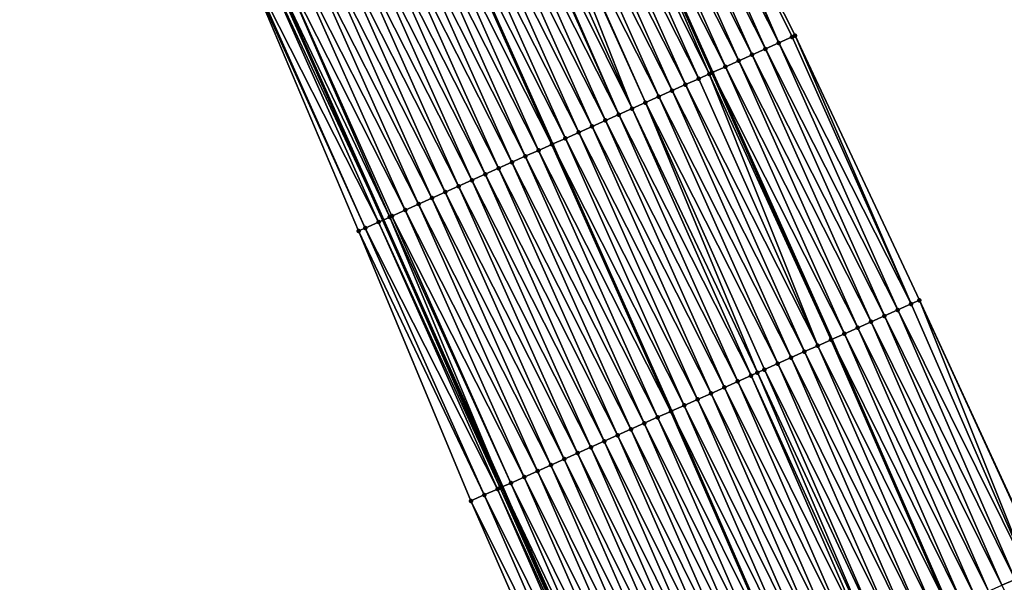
# Model space of a CAD drawing. Header units: feet. Extents: x 2017424 to 2024169, y 808042 to 818730.
# Tile 287 of 329: x 2023437 to 2023504, y 813203 to 813242. Entities that reach past the tile are written whole.
import ezdxf

# ---------------------------------------------------------------- set-up
doc = ezdxf.new("R2010")
doc.units = ezdxf.units.FT
doc.header["$MEASUREMENT"] = 0
for name, color, linetype, lineweight in [('EP_Travel Lane', 172, 'Continuous', 53), ('NB-Road Shots', 141, 'Continuous', 100), ('NB-Road X-Section', 40, 'Continuous', 13), ('STRIPING', 60, 'Continuous', 53)]:
    doc.layers.add(name, color=color, linetype=linetype, lineweight=lineweight)
doc.layers.add('I-77-MM15-17_NB-Surface-BORDER', color=7, linetype='Continuous')
doc.layers.add('I-77-MM15-17_NB-Surface-TIN', color=7, linetype='Continuous')

msp = doc.modelspace()

# ---------------------------------------------------------------- linework, layer by layer
at = {"layer": 'EP_Travel Lane'}
for points in [[(2023371.449695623, 813472.892696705, 326.5938106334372), (2023380.795184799, 813455.2186298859, 327.1322374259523), (2023390.02364402, 813437.2493236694, 327.7013616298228), (2023399.01652294, 813419.3938933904, 328.2628721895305), (2023408.070872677, 813401.3761900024, 328.8787481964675), (2023416.724848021, 813383.3546452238, 329.4557956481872), (2023425.378866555, 813365.3330105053, 330.0292703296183), (2023434.013600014, 813347.2615687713, 330.5942036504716), (2023442.604009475, 813329.208721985, 331.1415502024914), (2023451.244811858, 813311.0108459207, 331.6882756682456), (2023459.569727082, 813292.8331343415, 332.2104554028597), (2023467.895474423, 813274.6536058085, 332.6426963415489), (2023476.173951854, 813256.3434352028, 333.0959689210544), (2023484.331741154, 813238.0878300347, 333.524981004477), (2023492.490207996, 813219.8307086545, 333.8725731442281), (2023500.523173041, 813201.4333243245, 334.2589934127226), (2023508.520427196, 813183.1079765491, 334.7354333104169), (2023516.398043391, 813164.4391800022, 335.2132492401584), (2023523.936204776, 813145.9174991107, 335.5720610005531), (2023531.473768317, 813127.3972871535, 336.0061725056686), (2023538.035511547, 813111.2747198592, 336.4128975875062)], [(2023349.812466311, 813461.4026989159, 325.0343733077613), (2023359.122251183, 813443.7109964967, 325.6116527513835), (2023368.103608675, 813426.1983722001, 326.1246406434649), (2023377.053830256, 813408.3229158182, 326.7262671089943), (2023385.875022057, 813390.6683212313, 327.3341789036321), (2023394.530190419, 813372.6468372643, 327.8946966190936), (2023403.185622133, 813354.6248049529, 328.4334368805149), (2023411.782368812, 813336.6339787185, 328.9825244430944), (2023420.372991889, 813318.5806830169, 329.511720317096), (2023428.858886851, 813300.7223830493, 330.0091307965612), (2023437.182147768, 813282.5422272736, 330.4622820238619), (2023445.505345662, 813264.3622091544, 330.9222415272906), (2023453.668458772, 813246.2685382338, 331.3327702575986), (2023461.811636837, 813228.006736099, 331.7760458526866), (2023469.954345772, 813209.7444997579, 332.2092411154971), (2023477.905692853, 813191.5243459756, 332.6469170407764), (2023485.902966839, 813173.1989527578, 333.1211007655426), (2023493.506200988, 813155.1350730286, 333.5747173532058), (2023501.008854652, 813136.601273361, 334.0327772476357), (2023508.511752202, 813118.0668712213, 334.4599838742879), (2023515.046099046, 813101.9250791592, 334.8106257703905)]]:
    msp.add_polyline3d(points, dxfattribs=at)
at = {"layer": 'I-77-MM15-17_NB-Surface-BORDER', "color": 3, "linetype": 'Continuous', "lineweight": -3}
for points in [[(2023463.962987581, 813294.8482935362, 332.3778491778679), (2023473.032376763, 813277.0099985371, 332.8437455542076), (2023480.945630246, 813258.4745539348, 333.2463852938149), (2023490.011273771, 813240.6240474, 333.6876406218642), (2023498.520990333, 813222.5247784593, 334.0900944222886), (2023506.9562112, 813204.2459201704, 334.4754288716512), (2023514.983942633, 813185.9331612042, 334.9221236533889), (2023523.460843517, 813167.3049763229, 335.5078815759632)], [(2023492.846535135, 813154.8665868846, 333.5110788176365), (2023484.68134851, 813172.6629261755, 332.9996934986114), (2023475.768105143, 813190.5869769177, 332.4583110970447), (2023467.8232611, 813208.7898379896, 332.013081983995), (2023460.137021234, 813227.2565420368, 331.6211557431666), (2023452.347383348, 813245.676566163, 331.2035544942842), (2023445.196295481, 813264.2199732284, 330.8909590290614), (2023435.971374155, 813281.9846266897, 330.3250207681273)]]:
    msp.add_polyline3d(points, dxfattribs=at)
at = {"layer": 'I-77-MM15-17_NB-Surface-TIN', "color": 128, "linetype": 'Continuous', "lineweight": -3}
for points in [[(2023488.888718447, 813240.122838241, 333.6587278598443), (2023480.945630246, 813258.4745539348, 333.2463852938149), (2023480.745316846, 813258.3850951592, 333.240287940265)], [(2023488.888718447, 813240.122838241, 333.6587278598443), (2023489.8018411, 813240.5305234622, 333.6815993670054), (2023480.945630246, 813258.4745539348, 333.2463852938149)], [(2023489.8018411, 813240.5305234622, 333.6815993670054), (2023490.011273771, 813240.6240474, 333.6876406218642), (2023480.945630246, 813258.4745539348, 333.2463852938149)], [(2023487.975588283, 813239.7151698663, 333.6367607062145), (2023479.832235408, 813257.97731751, 333.2124544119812), (2023478.919159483, 813257.5695274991, 333.183957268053)], [(2023488.888718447, 813240.122838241, 333.6587278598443), (2023480.745316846, 813258.3850951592, 333.240287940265), (2023479.832235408, 813257.97731751, 333.2124544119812)], [(2023487.975588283, 813239.7151698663, 333.6367607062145), (2023488.888718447, 813240.122838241, 333.6587278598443), (2023479.832235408, 813257.97731751, 333.2124544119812)], [(2023486.149382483, 813238.8997108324, 333.5862618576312), (2023478.006098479, 813257.1617040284, 333.1536639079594), (2023477.092984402, 813256.7539995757, 333.1297597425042)], [(2023487.062458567, 813239.3075004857, 333.6147395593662), (2023478.919159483, 813257.5695274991, 333.183957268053), (2023478.006098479, 813257.1617040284, 333.1536639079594)], [(2023486.149382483, 813238.8997108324, 333.5862618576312), (2023487.062458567, 813239.3075004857, 333.6147395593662), (2023478.006098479, 813257.1617040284, 333.1536639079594)], [(2023487.062458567, 813239.3075004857, 333.6147395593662), (2023487.975588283, 813239.7151698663, 333.6367607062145), (2023478.919159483, 813257.5695274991, 333.183957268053)], [(2023485.236225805, 813238.4921019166, 333.5674866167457), (2023477.092984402, 813256.7539995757, 333.1297597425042), (2023476.179948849, 813256.3461190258, 333.0964022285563)], [(2023485.236225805, 813238.4921019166, 333.5674866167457), (2023486.149382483, 813238.8997108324, 333.5862618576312), (2023477.092984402, 813256.7539995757, 333.1297597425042)], [(2023483.41051709, 813237.6755281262, 333.457144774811), (2023475.267184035, 813255.9376313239, 333.0304512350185), (2023474.354422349, 813255.5291366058, 332.9641235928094)], [(2023484.133870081, 813237.999305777, 333.5119631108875), (2023476.173951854, 813256.3434352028, 333.0959689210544), (2023475.267184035, 813255.9376313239, 333.0304512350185)], [(2023483.41051709, 813237.6755281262, 333.457144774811), (2023484.133870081, 813237.999305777, 333.5119631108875), (2023475.267184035, 813255.9376313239, 333.0304512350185)], [(2023476.179948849, 813256.3461190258, 333.0964022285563), (2023476.173951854, 813256.3434352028, 333.0959689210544), (2023484.331741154, 813238.0878300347, 333.524981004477)], [(2023484.32326955, 813238.0840435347, 333.5245828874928), (2023484.331741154, 813238.0878300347, 333.524981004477), (2023476.173951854, 813256.3434352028, 333.0959689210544)], [(2023484.133870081, 813237.999305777, 333.5119631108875), (2023484.32326955, 813238.0840435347, 333.5245828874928), (2023476.173951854, 813256.3434352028, 333.0959689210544)], [(2023485.236225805, 813238.4921019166, 333.5674866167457), (2023476.179948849, 813256.3461190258, 333.0964022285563), (2023484.331741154, 813238.0878300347, 333.524981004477)], [(2023481.584945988, 813236.8586457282, 333.330236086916), (2023473.441611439, 813255.1207522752, 332.9037218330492), (2023472.528827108, 813254.7123083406, 332.8401203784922)], [(2023482.497759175, 813237.2670249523, 333.390363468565), (2023474.354422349, 813255.5291366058, 332.9641235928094), (2023473.441611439, 813255.1207522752, 332.9037218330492)], [(2023481.584945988, 813236.8586457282, 333.330236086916), (2023482.497759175, 813237.2670249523, 333.390363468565), (2023473.441611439, 813255.1207522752, 332.9037218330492)], [(2023482.497759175, 813237.2670249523, 333.390363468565), (2023483.41051709, 813237.6755281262, 333.457144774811), (2023474.354422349, 813255.5291366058, 332.9641235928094)], [(2023480.672179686, 813236.450161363, 333.264464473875), (2023472.528827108, 813254.7123083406, 332.8401203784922), (2023471.616042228, 813254.303865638, 332.7765850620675)], [(2023480.672179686, 813236.450161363, 333.264464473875), (2023481.584945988, 813236.8586457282, 333.330236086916), (2023472.528827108, 813254.7123083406, 332.8401203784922)], [(2023478.846675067, 813235.6331298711, 333.12955204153), (2023470.703294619, 813253.8953393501, 332.7085626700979), (2023469.954667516, 813253.5601552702, 332.6476389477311)], [(2023478.846675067, 813235.6331298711, 333.12955204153), (2023471.53532757, 813254.2677457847, 332.7708518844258), (2023470.703294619, 813253.8953393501, 332.7085626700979)], [(2023479.759436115, 813236.0416260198, 333.1959562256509), (2023471.616042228, 813254.303865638, 332.7765850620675), (2023471.53532757, 813254.2677457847, 332.7708518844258)], [(2023478.846675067, 813235.6331298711, 333.12955204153), (2023479.759436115, 813236.0416260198, 333.1959562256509), (2023471.53532757, 813254.2677457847, 332.7708518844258)], [(2023479.759436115, 813236.0416260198, 333.1959562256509), (2023480.672179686, 813236.450161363, 333.264464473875), (2023471.616042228, 813254.303865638, 332.7765850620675)], [(2023477.021306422, 813234.8157934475, 332.9782700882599), (2023468.877932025, 813253.0779893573, 332.5565517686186), (2023467.965208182, 813252.6694097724, 332.48566826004)], [(2023477.933979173, 813235.2244876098, 333.0553041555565), (2023469.790605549, 813253.4866817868, 332.633493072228), (2023468.877932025, 813253.0779893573, 332.5565517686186)], [(2023477.021306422, 813234.8157934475, 332.9782700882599), (2023477.933979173, 813235.2244876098, 333.0553041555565), (2023468.877932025, 813253.0779893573, 332.5565517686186)], [(2023477.933979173, 813235.2244876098, 333.0553041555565), (2023469.954667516, 813253.5601552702, 332.6476389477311), (2023469.790605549, 813253.4866817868, 332.633493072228)], [(2023477.933979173, 813235.2244876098, 333.0553041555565), (2023478.846675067, 813235.6331298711, 333.12955204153), (2023469.954667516, 813253.5601552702, 332.6476389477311)], [(2023476.108599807, 813234.4071752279, 332.9053128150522), (2023467.965208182, 813252.6694097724, 332.48566826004), (2023467.05246747, 813252.2608680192, 332.4168156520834)], [(2023476.108599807, 813234.4071752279, 332.9053128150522), (2023477.021306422, 813234.8157934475, 332.9782700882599), (2023467.965208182, 813252.6694097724, 332.48566826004)], [(2023474.283094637, 813233.5901449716, 332.7704667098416), (2023466.13970332, 813251.8523788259, 332.3507845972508), (2023465.235344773, 813251.4476015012, 332.2831276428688)], [(2023475.195868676, 813233.9986119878, 332.8353069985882), (2023467.05246747, 813252.2608680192, 332.4168156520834), (2023466.13970332, 813251.8523788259, 332.3507845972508)], [(2023474.283094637, 813233.5901449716, 332.7704667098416), (2023475.195868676, 813233.9986119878, 332.8353069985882), (2023466.13970332, 813251.8523788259, 332.3507845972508)], [(2023475.195868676, 813233.9986119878, 332.8353069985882), (2023476.108599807, 813234.4071752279, 332.9053128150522), (2023467.05246747, 813252.2608680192, 332.4168156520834)], [(2023472.457661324, 813232.77295357, 332.6269699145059), (2023464.314226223, 813251.035285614, 332.2125583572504), (2023463.401536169, 813250.626630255, 332.1376071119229)], [(2023473.370358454, 813233.1815930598, 332.7010690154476), (2023465.226957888, 813251.4438476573, 332.2825002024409), (2023464.314226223, 813251.035285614, 332.2125583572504)], [(2023472.457661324, 813232.77295357, 332.6269699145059), (2023473.370358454, 813233.1815930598, 332.7010690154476), (2023464.314226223, 813251.035285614, 332.2125583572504)], [(2023465.226957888, 813251.4438476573, 332.2825002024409), (2023473.378727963, 813233.1853393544, 332.7017053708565), (2023465.235344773, 813251.4476015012, 332.2831276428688)], [(2023473.370358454, 813233.1815930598, 332.7010690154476), (2023473.378727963, 813233.1853393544, 332.7017053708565), (2023465.226957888, 813251.4438476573, 332.2825002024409)], [(2023474.283094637, 813233.5901449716, 332.7704667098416), (2023465.235344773, 813251.4476015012, 332.2831276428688), (2023473.378727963, 813233.1853393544, 332.7017053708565)], [(2023471.544943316, 813232.3643609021, 332.5553843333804), (2023463.401536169, 813250.626630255, 332.1376071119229), (2023462.488891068, 813250.2178740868, 332.0572441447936)], [(2023471.544943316, 813232.3643609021, 332.5553843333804), (2023472.457661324, 813232.77295357, 332.6269699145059), (2023463.401536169, 813250.626630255, 332.1376071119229)], [(2023469.719537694, 813231.5471074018, 332.4085539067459), (2023461.576215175, 813249.8091869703, 331.980588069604), (2023460.663524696, 813249.4005325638, 331.9056879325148)], [(2023470.632250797, 813231.9557110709, 332.4807300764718), (2023462.488891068, 813250.2178740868, 332.0572441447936), (2023461.576215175, 813249.8091869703, 331.980588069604)], [(2023469.719537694, 813231.5471074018, 332.4085539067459), (2023470.632250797, 813231.9557110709, 332.4807300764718), (2023461.576215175, 813249.8091869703, 331.980588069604)], [(2023470.632250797, 813231.9557110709, 332.4807300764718), (2023471.544943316, 813232.3643609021, 332.5553843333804), (2023462.488891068, 813250.2178740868, 332.0572441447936)], [(2023468.806798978, 813231.1385611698, 332.3394611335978), (2023460.663524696, 813249.4005325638, 331.9056879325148), (2023459.750808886, 813248.9919349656, 331.833837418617)], [(2023468.806798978, 813231.1385611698, 332.3394611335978), (2023469.719537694, 813231.5471074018, 332.4085539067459), (2023460.663524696, 813249.4005325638, 331.9056879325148)], [(2023466.981378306, 813230.321341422, 332.1944426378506), (2023458.838076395, 813248.5833747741, 331.7639949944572), (2023457.925330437, 813248.174844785, 331.6957739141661)], [(2023467.89409824, 813230.7299297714, 332.2657963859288), (2023459.750808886, 813248.9919349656, 331.833837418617), (2023458.838076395, 813248.5833747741, 331.7639949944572)], [(2023466.981378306, 813230.321341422, 332.1944426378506), (2023467.89409824, 813230.7299297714, 332.2657963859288), (2023458.838076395, 813248.5833747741, 331.7639949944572)], [(2023467.89409824, 813230.7299297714, 332.2657963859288), (2023468.806798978, 813231.1385611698, 332.3394611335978), (2023459.750808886, 813248.9919349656, 331.833837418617)], [(2023465.15597522, 813229.5040822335, 332.0473068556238), (2023457.012663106, 813247.7661384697, 331.6180871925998), (2023456.099980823, 813247.3574656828, 331.5422003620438)], [(2023466.068667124, 813229.912733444, 332.1220351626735), (2023457.925330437, 813248.174844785, 331.6957739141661), (2023457.012663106, 813247.7661384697, 331.6180871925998)], [(2023465.15597522, 813229.5040822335, 332.0473068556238), (2023466.068667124, 813229.912733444, 332.1220351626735), (2023457.012663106, 813247.7661384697, 331.6180871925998)], [(2023466.068667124, 813229.912733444, 332.1220351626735), (2023466.981378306, 813230.321341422, 332.1944426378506), (2023457.925330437, 813248.174844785, 331.6957739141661)], [(2023464.243222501, 813229.095567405, 331.9798998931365), (2023456.099980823, 813247.3574656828, 331.5422003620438), (2023455.18729887, 813246.9487921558, 331.4662737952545)], [(2023464.243222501, 813229.095567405, 331.9798998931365), (2023465.15597522, 813229.5040822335, 332.0473068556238), (2023456.099980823, 813247.3574656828, 331.5422003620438)], [(2023462.26215969, 813228.2086405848, 331.821267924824), (2023454.274621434, 813246.5401085, 331.3898034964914), (2023453.668458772, 813246.2685382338, 331.3327702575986)], [(2023463.330486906, 813228.6870141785, 331.9104316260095), (2023455.18729887, 813246.9487921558, 331.4662737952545), (2023454.274621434, 813246.5401085, 331.3898034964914)], [(2023462.26215969, 813228.2086405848, 331.821267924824), (2023462.417800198, 813228.278351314, 331.8350777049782), (2023454.274621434, 813246.5401085, 331.3898034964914)], [(2023462.417800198, 813228.278351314, 331.8350777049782), (2023463.330486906, 813228.6870141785, 331.9104316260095), (2023454.274621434, 813246.5401085, 331.3898034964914)], [(2023463.330486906, 813228.6870141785, 331.9104316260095), (2023464.243222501, 813229.095567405, 331.9798998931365), (2023455.18729887, 813246.9487921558, 331.4662737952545)], [(2023460.592631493, 813227.4605665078, 331.6597254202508), (2023452.449459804, 813245.7223078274, 331.2135989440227), (2023452.347383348, 813245.676566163, 331.2035544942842)], [(2023460.137021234, 813227.2565420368, 331.6211557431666), (2023460.592631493, 813227.4605665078, 331.6597254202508), (2023452.347383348, 813245.676566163, 331.2035544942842)], [(2023461.505233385, 813227.8694195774, 331.7452900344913), (2023453.36202204, 813246.1312498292, 331.3039379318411), (2023452.449459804, 813245.7223078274, 331.2135989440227)], [(2023460.592631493, 813227.4605665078, 331.6597254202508), (2023461.505233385, 813227.8694195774, 331.7452900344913), (2023452.449459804, 813245.7223078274, 331.2135989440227)], [(2023453.36202204, 813246.1312498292, 331.3039379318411), (2023461.811636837, 813228.006736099, 331.7760458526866), (2023453.668458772, 813246.2685382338, 331.3327702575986)], [(2023461.505233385, 813227.8694195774, 331.7452900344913), (2023461.811636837, 813228.006736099, 331.7760458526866), (2023453.36202204, 813246.1312498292, 331.3039379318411)], [(2023462.26215969, 813228.2086405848, 331.821267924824), (2023453.668458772, 813246.2685382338, 331.3327702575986), (2023461.811636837, 813228.006736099, 331.7760458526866)], [(2023497.94549982, 813222.2676899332, 334.0690898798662), (2023489.8018411, 813240.5305234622, 333.6815993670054), (2023488.888718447, 813240.122838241, 333.6587278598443)], [(2023497.94549982, 813222.2676899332, 334.0690898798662), (2023490.011273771, 813240.6240474, 333.6876406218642), (2023489.8018411, 813240.5305234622, 333.6815993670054)], [(2023497.94549982, 813222.2676899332, 334.0690898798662), (2023498.520990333, 813222.5247784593, 334.0900944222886), (2023490.011273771, 813240.6240474, 333.6876406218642)], [(2023496.119393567, 813221.4520076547, 334.0066065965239), (2023487.975588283, 813239.7151698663, 333.6367607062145), (2023487.062458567, 813239.3075004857, 333.6147395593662)], [(2023497.032435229, 813221.8598745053, 334.0392284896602), (2023488.888718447, 813240.122838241, 333.6587278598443), (2023487.975588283, 813239.7151698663, 333.6367607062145)], [(2023496.119393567, 813221.4520076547, 334.0066065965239), (2023497.032435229, 813221.8598745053, 334.0392284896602), (2023487.975588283, 813239.7151698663, 333.6367607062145)], [(2023497.032435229, 813221.8598745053, 334.0392284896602), (2023497.94549982, 813222.2676899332, 334.0690898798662), (2023488.888718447, 813240.122838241, 333.6587278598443)], [(2023494.293325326, 813220.6362401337, 333.9395472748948), (2023486.149382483, 813238.8997108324, 333.5862618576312), (2023485.236225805, 813238.4921019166, 333.5674866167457)], [(2023495.206357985, 813221.0441271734, 333.9732529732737), (2023487.062458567, 813239.3075004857, 333.6147395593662), (2023486.149382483, 813238.8997108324, 333.5862618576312)], [(2023494.293325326, 813220.6362401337, 333.9395472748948), (2023495.206357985, 813221.0441271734, 333.9732529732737), (2023486.149382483, 813238.8997108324, 333.5862618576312)], [(2023495.206357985, 813221.0441271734, 333.9732529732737), (2023496.119393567, 813221.4520076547, 334.0066065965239), (2023487.062458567, 813239.3075004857, 333.6147395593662)], [(2023493.380278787, 813220.2283842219, 333.9075126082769), (2023485.236225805, 813238.4921019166, 333.5674866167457), (2023484.331741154, 813238.0878300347, 333.524981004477)], [(2023493.380278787, 813220.2283842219, 333.9075126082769), (2023494.293325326, 813220.6362401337, 333.9395472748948), (2023485.236225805, 813238.4921019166, 333.5674866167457)], [(2023491.554528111, 813219.4119045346, 333.8022223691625), (2023483.41051709, 813237.6755281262, 333.457144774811), (2023482.497759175, 813237.2670249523, 333.390363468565)], [(2023491.554528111, 813219.4119045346, 333.8022223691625), (2023484.133870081, 813237.999305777, 333.5119631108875), (2023483.41051709, 813237.6755281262, 333.457144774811)], [(2023492.467263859, 813219.8204574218, 333.8716724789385), (2023484.32326955, 813238.0840435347, 333.5245828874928), (2023484.133870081, 813237.999305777, 333.5119631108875)], [(2023491.554528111, 813219.4119045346, 333.8022223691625), (2023492.467263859, 813219.8204574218, 333.8716724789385), (2023484.133870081, 813237.999305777, 333.5119631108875)], [(2023484.32326955, 813238.0840435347, 333.5245828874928), (2023492.490207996, 813219.8307086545, 333.8725731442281), (2023484.331741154, 813238.0878300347, 333.524981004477)], [(2023492.467263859, 813219.8204574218, 333.8716724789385), (2023492.490207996, 813219.8307086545, 333.8725731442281), (2023484.32326955, 813238.0840435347, 333.5245828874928)], [(2023493.380278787, 813220.2283842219, 333.9075126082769), (2023484.331741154, 813238.0878300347, 333.524981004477), (2023492.490207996, 813219.8307086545, 333.8725731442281)], [(2023490.641687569, 813219.0035866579, 333.7453882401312), (2023482.497759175, 813237.2670249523, 333.390363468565), (2023481.584945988, 813236.8586457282, 333.330236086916)], [(2023490.641687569, 813219.0035866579, 333.7453882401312), (2023491.554528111, 813219.4119045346, 333.8022223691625), (2023482.497759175, 813237.2670249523, 333.390363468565)], [(2023488.815978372, 813218.1870139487, 333.6351043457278), (2023480.672179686, 813236.450161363, 333.264464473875), (2023479.759436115, 813236.0416260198, 333.1959562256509)], [(2023489.728857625, 813218.5952450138, 333.6872782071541), (2023481.584945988, 813236.8586457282, 333.330236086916), (2023480.672179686, 813236.450161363, 333.264464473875)], [(2023488.815978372, 813218.1870139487, 333.6351043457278), (2023489.728857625, 813218.5952450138, 333.6872782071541), (2023480.672179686, 813236.450161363, 333.264464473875)], [(2023489.728857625, 813218.5952450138, 333.6872782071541), (2023490.641687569, 813219.0035866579, 333.7453882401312), (2023481.584945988, 813236.8586457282, 333.330236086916)], [(2023486.990340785, 813217.3702806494, 333.5161995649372), (2023478.846675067, 813235.6331298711, 333.12955204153), (2023477.933979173, 813235.2244876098, 333.0553041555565)], [(2023487.432238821, 813217.5679996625, 333.5462173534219), (2023479.759436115, 813236.0416260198, 333.1959562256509), (2023478.846675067, 813235.6331298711, 333.12955204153)], [(2023486.990340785, 813217.3702806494, 333.5161995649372), (2023487.432238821, 813217.5679996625, 333.5462173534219), (2023478.846675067, 813235.6331298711, 333.12955204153)], [(2023487.432238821, 813217.5679996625, 333.5462173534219), (2023487.903148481, 813217.7786721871, 333.5769880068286), (2023479.759436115, 813236.0416260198, 333.1959562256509)], [(2023487.903148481, 813217.7786721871, 333.5769880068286), (2023488.815978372, 813218.1870139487, 333.6351043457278), (2023479.759436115, 813236.0416260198, 333.1959562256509)], [(2023486.077596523, 813216.9617468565, 333.4477744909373), (2023477.933979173, 813235.2244876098, 333.0553041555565), (2023477.021306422, 813234.8157934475, 332.9782700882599)], [(2023486.077596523, 813216.9617468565, 333.4477744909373), (2023486.990340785, 813217.3702806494, 333.5161995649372), (2023477.933979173, 813235.2244876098, 333.0553041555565)], [(2023484.252117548, 813216.1446578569, 333.3097748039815), (2023476.108599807, 813234.4071752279, 332.9053128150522), (2023475.195868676, 813233.9986119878, 332.8353069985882)], [(2023485.164864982, 813216.553184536, 333.3778179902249), (2023477.021306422, 813234.8157934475, 332.9782700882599), (2023476.108599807, 813234.4071752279, 332.9053128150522)], [(2023484.252117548, 813216.1446578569, 333.3097748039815), (2023485.164864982, 813216.553184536, 333.3778179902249), (2023476.108599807, 813234.4071752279, 332.9053128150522)], [(2023485.164864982, 813216.553184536, 333.3778179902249), (2023486.077596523, 813216.9617468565, 333.4477744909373), (2023477.021306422, 813234.8157934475, 332.9782700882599)], [(2023482.426526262, 813215.3278207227, 333.1852958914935), (2023474.283094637, 813233.5901449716, 332.7704667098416), (2023473.378727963, 813233.1853393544, 332.7017053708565)], [(2023483.339342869, 813215.7361922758, 333.2450115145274), (2023475.195868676, 813233.9986119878, 332.8353069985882), (2023474.283094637, 813233.5901449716, 332.7704667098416)], [(2023482.426526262, 813215.3278207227, 333.1852958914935), (2023483.339342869, 813215.7361922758, 333.2450115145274), (2023474.283094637, 813233.5901449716, 332.7704667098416)], [(2023483.339342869, 813215.7361922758, 333.2450115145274), (2023484.252117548, 813216.1446578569, 333.3097748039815), (2023475.195868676, 813233.9986119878, 332.8353069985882)], [(2023481.513776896, 813214.9192983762, 333.117485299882), (2023473.370358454, 813233.1815930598, 332.7010690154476), (2023472.457661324, 813232.77295357, 332.6269699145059)], [(2023473.370358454, 813233.1815930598, 332.7010690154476), (2023481.522129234, 813214.9230366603, 333.1181058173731), (2023473.378727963, 813233.1853393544, 332.7017053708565)], [(2023481.513776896, 813214.9192983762, 333.117485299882), (2023481.522129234, 813214.9230366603, 333.1181058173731), (2023473.370358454, 813233.1815930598, 332.7010690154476)], [(2023482.426526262, 813215.3278207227, 333.1852958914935), (2023473.378727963, 813233.1853393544, 332.7017053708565), (2023481.522129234, 813214.9230366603, 333.1181058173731)], [(2023479.688336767, 813214.1021222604, 332.9748089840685), (2023471.544943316, 813232.3643609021, 332.5553843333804), (2023470.632250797, 813231.9557110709, 332.4807300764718)], [(2023480.60105902, 813214.510705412, 333.0458837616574), (2023472.457661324, 813232.77295357, 332.6269699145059), (2023471.544943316, 813232.3643609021, 332.5553843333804)], [(2023479.688336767, 813214.1021222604, 332.9748089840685), (2023480.60105902, 813214.510705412, 333.0458837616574), (2023471.544943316, 813232.3643609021, 332.5553843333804)], [(2023480.60105902, 813214.510705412, 333.0458837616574), (2023481.513776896, 813214.9192983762, 333.117485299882), (2023472.457661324, 813232.77295357, 332.6269699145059)], [(2023477.862902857, 813213.2849321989, 332.8313840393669), (2023469.719537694, 813231.5471074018, 332.4085539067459), (2023468.806798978, 813231.1385611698, 332.3394611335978)], [(2023478.775631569, 813213.6935008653, 332.9016812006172), (2023470.632250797, 813231.9557110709, 332.4807300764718), (2023469.719537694, 813231.5471074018, 332.4085539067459)], [(2023477.862902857, 813213.2849321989, 332.8313840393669), (2023478.775631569, 813213.6935008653, 332.9016812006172), (2023469.719537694, 813231.5471074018, 332.4085539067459)], [(2023478.775631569, 813213.6935008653, 332.9016812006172), (2023479.688336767, 813214.1021222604, 332.9748089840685), (2023470.632250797, 813231.9557110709, 332.4807300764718)], [(2023476.950147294, 813212.8764237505, 332.7643195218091), (2023468.806798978, 813231.1385611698, 332.3394611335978), (2023467.89409824, 813230.7299297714, 332.2657963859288)], [(2023476.950147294, 813212.8764237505, 332.7643195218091), (2023477.862902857, 813213.2849321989, 332.8313840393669), (2023468.806798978, 813231.1385611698, 332.3394611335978)], [(2023475.124646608, 813212.0593834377, 332.6289334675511), (2023466.981378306, 813230.321341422, 332.1944426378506), (2023466.068667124, 813229.912733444, 332.1220351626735)], [(2023476.037361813, 813212.4679823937, 332.7008566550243), (2023467.89409824, 813230.7299297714, 332.2657963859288), (2023466.981378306, 813230.321341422, 332.1944426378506)], [(2023475.124646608, 813212.0593834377, 332.6289334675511), (2023476.037361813, 813212.4679823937, 332.7008566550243), (2023466.981378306, 813230.321341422, 332.1944426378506)], [(2023476.037361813, 813212.4679823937, 332.7008566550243), (2023476.950147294, 813212.8764237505, 332.7643195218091), (2023467.89409824, 813230.7299297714, 332.2657963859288)], [(2023473.299262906, 813211.2420807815, 332.4794641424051), (2023465.15597522, 813229.5040822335, 332.0473068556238), (2023464.243222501, 813229.095567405, 331.9798998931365)], [(2023474.211959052, 813211.6507224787, 332.5536817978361), (2023466.068667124, 813229.912733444, 332.1220351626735), (2023465.15597522, 813229.5040822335, 332.0473068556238)], [(2023473.299262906, 813211.2420807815, 332.4794641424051), (2023474.211959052, 813211.6507224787, 332.5536817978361), (2023465.15597522, 813229.5040822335, 332.0473068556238)], [(2023474.211959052, 813211.6507224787, 332.5536817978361), (2023475.124646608, 813212.0593834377, 332.6289334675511), (2023466.068667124, 813229.912733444, 332.1220351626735)], [(2023472.386554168, 813210.8334673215, 332.4067623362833), (2023464.243222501, 813229.095567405, 331.9798998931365), (2023463.330486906, 813228.6870141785, 331.9104316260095)], [(2023472.386554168, 813210.8334673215, 332.4067623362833), (2023473.299262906, 813211.2420807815, 332.4794641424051), (2023464.243222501, 813229.095567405, 331.9798998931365)], [(2023462.26215969, 813228.2086405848, 331.821267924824), (2023461.811636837, 813228.006736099, 331.7760458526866), (2023469.954345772, 813209.7444997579, 332.2092411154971)], [(2023470.561146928, 813210.0162174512, 332.260126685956), (2023462.417800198, 813228.278351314, 331.8350777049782), (2023462.26215969, 813228.2086405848, 331.821267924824)], [(2023470.561146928, 813210.0162174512, 332.260126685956), (2023462.26215969, 813228.2086405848, 331.821267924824), (2023469.954345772, 813209.7444997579, 332.2092411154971)], [(2023471.473816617, 813210.4249184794, 332.3375293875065), (2023463.330486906, 813228.6870141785, 331.9104316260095), (2023462.417800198, 813228.278351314, 331.8350777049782)], [(2023470.561146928, 813210.0162174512, 332.260126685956), (2023471.473816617, 813210.4249184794, 332.3375293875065), (2023462.417800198, 813228.278351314, 331.8350777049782)], [(2023471.473816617, 813210.4249184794, 332.3375293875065), (2023472.386554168, 813210.8334673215, 332.4067623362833), (2023463.330486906, 813228.6870141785, 331.9104316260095)], [(2023468.735915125, 813209.1985741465, 332.0923704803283), (2023460.592631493, 813227.4605665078, 331.6597254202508), (2023460.137021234, 813227.2565420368, 331.6211557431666)], [(2023469.648488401, 813209.6074913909, 332.181380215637), (2023461.505233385, 813227.8694195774, 331.7452900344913), (2023460.592631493, 813227.4605665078, 331.6597254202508)], [(2023468.735915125, 813209.1985741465, 332.0923704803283), (2023469.648488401, 813209.6074913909, 332.181380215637), (2023460.592631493, 813227.4605665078, 331.6597254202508)], [(2023469.831891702, 813209.6896664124, 332.1989722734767), (2023461.811636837, 813228.006736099, 331.7760458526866), (2023461.505233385, 813227.8694195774, 331.7452900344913)], [(2023469.648488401, 813209.6074913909, 332.181380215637), (2023469.831891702, 813209.6896664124, 332.1989722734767), (2023461.505233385, 813227.8694195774, 331.7452900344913)], [(2023469.831891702, 813209.6896664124, 332.1989722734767), (2023469.954345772, 813209.7444997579, 332.2092411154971), (2023461.811636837, 813228.006736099, 331.7760458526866)], [(2023467.8232611, 813208.7898379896, 332.013081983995), (2023468.735915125, 813209.1985741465, 332.0923704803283), (2023460.137021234, 813227.2565420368, 331.6211557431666)], [(2023505.996000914, 813203.8261693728, 334.4457906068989), (2023497.94549982, 813222.2676899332, 334.0690898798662), (2023497.032435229, 813221.8598745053, 334.0392284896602)], [(2023505.996000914, 813203.8261693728, 334.4457906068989), (2023498.520990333, 813222.5247784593, 334.0900944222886), (2023497.94549982, 813222.2676899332, 334.0690898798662)], [(2023505.996000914, 813203.8261693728, 334.4457906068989), (2023506.9122771, 813204.22671692, 334.4741691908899), (2023498.520990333, 813222.5247784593, 334.0900944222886)], [(2023506.9122771, 813204.22671692, 334.4741691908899), (2023506.9562112, 813204.2459201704, 334.4754288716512), (2023498.520990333, 813222.5247784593, 334.0900944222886)], [(2023504.163456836, 813203.0250552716, 334.3880877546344), (2023496.119393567, 813221.4520076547, 334.0066065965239), (2023495.206357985, 813221.0441271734, 333.9732529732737)], [(2023505.079707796, 813203.4256606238, 334.4193424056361), (2023497.032435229, 813221.8598745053, 334.0392284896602), (2023496.119393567, 813221.4520076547, 334.0066065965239)], [(2023504.163456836, 813203.0250552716, 334.3880877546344), (2023505.079707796, 813203.4256606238, 334.4193424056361), (2023496.119393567, 813221.4520076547, 334.0066065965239)], [(2023505.079707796, 813203.4256606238, 334.4193424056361), (2023505.996000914, 813203.8261693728, 334.4457906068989), (2023497.032435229, 813221.8598745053, 334.0392284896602)], [(2023503.247220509, 813202.6244163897, 334.355164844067), (2023495.206357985, 813221.0441271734, 333.9732529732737), (2023494.293325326, 813220.6362401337, 333.9395472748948)], [(2023503.247220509, 813202.6244163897, 334.355164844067), (2023504.163456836, 813203.0250552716, 334.3880877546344), (2023495.206357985, 813221.0441271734, 333.9732529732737)], [(2023501.414723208, 813201.8231950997, 334.2921288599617), (2023493.380278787, 813220.2283842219, 333.9075126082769), (2023492.490207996, 813219.8307086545, 333.8725731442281)], [(2023502.33098876, 813202.2237670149, 334.3217198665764), (2023494.293325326, 813220.6362401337, 333.9395472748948), (2023493.380278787, 813220.2283842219, 333.9075126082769)], [(2023501.414723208, 813201.8231950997, 334.2921288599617), (2023502.33098876, 813202.2237670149, 334.3217198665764), (2023493.380278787, 813220.2283842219, 333.9075126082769)], [(2023502.33098876, 813202.2237670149, 334.3217198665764), (2023503.247220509, 813202.6244163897, 334.355164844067), (2023494.293325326, 813220.6362401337, 333.9395472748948)], [(2023499.582571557, 813201.0211817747, 334.1896854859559), (2023491.554528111, 813219.4119045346, 333.8022223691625), (2023490.641687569, 813219.0035866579, 333.7453882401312)], [(2023500.498496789, 813201.4225335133, 334.2580762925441), (2023492.467263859, 813219.8204574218, 333.8716724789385), (2023491.554528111, 813219.4119045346, 333.8022223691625)], [(2023499.582571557, 813201.0211817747, 334.1896854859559), (2023500.498496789, 813201.4225335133, 334.2580762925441), (2023491.554528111, 813219.4119045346, 333.8022223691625)], [(2023492.467263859, 813219.8204574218, 333.8716724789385), (2023500.523173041, 813201.4333243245, 334.2589934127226), (2023492.490207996, 813219.8307086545, 333.8725731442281)], [(2023500.498496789, 813201.4225335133, 334.2580762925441), (2023500.523173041, 813201.4333243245, 334.2589934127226), (2023492.467263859, 813219.8204574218, 333.8716724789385)], [(2023501.414723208, 813201.8231950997, 334.2921288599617), (2023492.490207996, 813219.8307086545, 333.8725731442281), (2023500.523173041, 813201.4333243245, 334.2589934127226)], [(2023498.666534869, 813200.620085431, 334.1340017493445), (2023490.641687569, 813219.0035866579, 333.7453882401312), (2023489.728857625, 813218.5952450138, 333.6872782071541)], [(2023498.666534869, 813200.620085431, 334.1340017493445), (2023499.582571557, 813201.0211817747, 334.1896854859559), (2023490.641687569, 813219.0035866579, 333.7453882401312)], [(2023496.834439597, 813199.8179429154, 334.0251305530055), (2023488.815978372, 813218.1870139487, 333.6351043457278), (2023487.903148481, 813217.7786721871, 333.5769880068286)], [(2023497.750475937, 813200.2190400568, 334.0808539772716), (2023489.728857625, 813218.5952450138, 333.6872782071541), (2023488.815978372, 813218.1870139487, 333.6351043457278)], [(2023496.834439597, 813199.8179429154, 334.0251305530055), (2023497.750475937, 813200.2190400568, 334.0808539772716), (2023488.815978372, 813218.1870139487, 333.6351043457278)], [(2023497.750475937, 813200.2190400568, 334.0808539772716), (2023498.666534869, 813200.620085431, 334.1340017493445), (2023489.728857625, 813218.5952450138, 333.6872782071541)], [(2023495.002370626, 813199.0157401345, 333.9132608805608), (2023486.990340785, 813217.3702806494, 333.5161995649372), (2023486.077596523, 813216.9617468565, 333.4477744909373)], [(2023495.3128839, 813199.1517528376, 333.934275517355), (2023487.432238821, 813217.5679996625, 333.5462173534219), (2023486.990340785, 813217.3702806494, 333.5161995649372)], [(2023495.002370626, 813199.0157401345, 333.9132608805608), (2023495.3128839, 813199.1517528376, 333.934275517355), (2023486.990340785, 813217.3702806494, 333.5161995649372)], [(2023495.918393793, 813199.4168674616, 333.9704861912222), (2023487.903148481, 813217.7786721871, 333.5769880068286), (2023487.432238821, 813217.5679996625, 333.5462173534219)], [(2023495.3128839, 813199.1517528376, 333.934275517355), (2023495.918393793, 813199.4168674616, 333.9704861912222), (2023487.432238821, 813217.5679996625, 333.5462173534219)], [(2023495.918393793, 813199.4168674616, 333.9704861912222), (2023496.834439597, 813199.8179429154, 334.0251305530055), (2023487.903148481, 813217.7786721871, 333.5769880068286)], [(2023494.086424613, 813198.6144360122, 333.8472392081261), (2023486.077596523, 813216.9617468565, 333.4477744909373), (2023485.164864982, 813216.553184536, 333.3778179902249)], [(2023494.086424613, 813198.6144360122, 333.8472392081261), (2023495.002370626, 813199.0157401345, 333.9132608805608), (2023486.077596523, 813216.9617468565, 333.4477744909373)], [(2023492.254567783, 813197.8117471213, 333.7111833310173), (2023484.252117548, 813216.1446578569, 333.3097748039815), (2023483.339342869, 813215.7361922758, 333.2450115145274)], [(2023493.170512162, 813198.213054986, 333.7773912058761), (2023485.164864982, 813216.553184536, 333.3778179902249), (2023484.252117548, 813216.1446578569, 333.3097748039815)], [(2023492.254567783, 813197.8117471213, 333.7111833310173), (2023493.170512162, 813198.213054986, 333.7773912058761), (2023484.252117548, 813216.1446578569, 333.3097748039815)], [(2023493.170512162, 813198.213054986, 333.7773912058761), (2023494.086424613, 813198.6144360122, 333.8472392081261), (2023485.164864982, 813216.553184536, 333.3778179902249)], [(2023490.422562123, 813197.0093992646, 333.5920954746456), (2023482.426526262, 813215.3278207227, 333.1852958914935), (2023481.522129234, 813214.9230366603, 333.1181058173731)], [(2023491.338558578, 813197.410587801, 333.6523662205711), (2023483.339342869, 813215.7361922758, 333.2450115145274), (2023482.426526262, 813215.3278207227, 333.1852958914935)], [(2023490.422562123, 813197.0093992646, 333.5920954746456), (2023491.338558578, 813197.410587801, 333.6523662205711), (2023482.426526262, 813215.3278207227, 333.1852958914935)], [(2023491.338558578, 813197.410587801, 333.6523662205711), (2023492.254567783, 813197.8117471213, 333.7111833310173), (2023483.339342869, 813215.7361922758, 333.2450115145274)], [(2023489.506565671, 813196.6082107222, 333.5318244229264), (2023481.513776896, 813214.9192983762, 333.117485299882), (2023480.60105902, 813214.510705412, 333.0458837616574)], [(2023481.513776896, 813214.9192983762, 333.117485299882), (2023489.514884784, 813196.6118543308, 333.5323718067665), (2023481.522129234, 813214.9230366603, 333.1181058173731)], [(2023489.506565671, 813196.6082107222, 333.5318244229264), (2023489.514884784, 813196.6118543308, 333.5323718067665), (2023481.513776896, 813214.9192983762, 333.117485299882)], [(2023490.422562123, 813197.0093992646, 333.5920954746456), (2023481.522129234, 813214.9230366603, 333.1181058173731), (2023489.514884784, 813196.6118543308, 333.5323718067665)], [(2023487.67475547, 813195.8054149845, 333.3904524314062), (2023479.688336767, 813214.1021222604, 332.9748089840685), (2023478.775631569, 813213.6935008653, 332.9016812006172)], [(2023488.590679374, 813196.2067697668, 333.4589946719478), (2023480.60105902, 813214.510705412, 333.0458837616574), (2023479.688336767, 813214.1021222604, 332.9748089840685)], [(2023487.67475547, 813195.8054149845, 333.3904524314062), (2023488.590679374, 813196.2067697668, 333.4589946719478), (2023479.688336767, 813214.1021222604, 332.9748089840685)], [(2023488.590679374, 813196.2067697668, 333.4589946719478), (2023489.506565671, 813196.6082107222, 333.5318244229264), (2023480.60105902, 813214.510705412, 333.0458837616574)], [(2023486.758851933, 813195.4040135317, 333.3195881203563), (2023478.775631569, 813213.6935008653, 332.9016812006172), (2023477.862902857, 813213.2849321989, 332.8313840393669)], [(2023486.758851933, 813195.4040135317, 333.3195881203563), (2023487.67475547, 813195.8054149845, 333.3904524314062), (2023478.775631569, 813213.6935008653, 332.9016812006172)], [(2023484.926977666, 813194.6013645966, 333.1855202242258), (2023476.950147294, 813212.8764237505, 332.7643195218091), (2023476.037361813, 813212.4679823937, 332.7008566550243)], [(2023485.842926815, 813195.0026615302, 333.2511842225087), (2023477.862902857, 813213.2849321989, 332.8313840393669), (2023476.950147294, 813212.8764237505, 332.7643195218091)], [(2023484.926977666, 813194.6013645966, 333.1855202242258), (2023485.842926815, 813195.0026615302, 333.2511842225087), (2023476.950147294, 813212.8764237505, 332.7643195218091)], [(2023485.842926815, 813195.0026615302, 333.2511842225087), (2023486.758851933, 813195.4040135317, 333.3195881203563), (2023477.862902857, 813213.2849321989, 332.8313840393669)], [(2023483.095067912, 813193.7987969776, 333.0554981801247), (2023475.124646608, 813212.0593834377, 332.6289334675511), (2023474.211959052, 813211.6507224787, 332.5536817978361)], [(2023484.011008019, 813194.2001146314, 333.1221931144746), (2023476.037361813, 813212.4679823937, 332.7008566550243), (2023475.124646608, 813212.0593834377, 332.6289334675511)], [(2023483.095067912, 813193.7987969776, 333.0554981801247), (2023484.011008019, 813194.2001146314, 333.1221931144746), (2023475.124646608, 813212.0593834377, 332.6289334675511)], [(2023484.011008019, 813194.2001146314, 333.1221931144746), (2023484.926977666, 813194.6013645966, 333.1855202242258), (2023476.037361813, 813212.4679823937, 332.7008566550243)], [(2023482.179176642, 813193.3973674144, 332.9832352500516), (2023474.211959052, 813211.6507224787, 332.5536817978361), (2023473.299262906, 813211.2420807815, 332.4794641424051)], [(2023482.179176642, 813193.3973674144, 332.9832352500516), (2023483.095067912, 813193.7987969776, 333.0554981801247), (2023474.211959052, 813211.6507224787, 332.5536817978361)], [(2023480.347370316, 813192.5945627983, 332.8414215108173), (2023472.386554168, 813210.8334673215, 332.4067623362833), (2023471.473816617, 813210.4249184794, 332.3375293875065)], [(2023481.263280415, 813192.9959492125, 332.9115375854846), (2023473.299262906, 813211.2420807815, 332.4794641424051), (2023472.386554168, 813210.8334673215, 332.4067623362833)], [(2023480.347370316, 813192.5945627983, 332.8414215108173), (2023481.263280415, 813192.9959492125, 332.9115375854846), (2023472.386554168, 813210.8334673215, 332.4067623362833)], [(2023481.263280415, 813192.9959492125, 332.9115375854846), (2023482.179176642, 813193.3973674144, 332.9832352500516), (2023473.299262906, 813211.2420807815, 332.4794641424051)], [(2023478.515552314, 813191.7917849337, 332.700938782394), (2023470.561146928, 813210.0162174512, 332.260126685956), (2023469.954345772, 813209.7444997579, 332.2092411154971)], [(2023479.431430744, 813192.1932439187, 332.7746655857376), (2023471.473816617, 813210.4249184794, 332.3375293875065), (2023470.561146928, 813210.0162174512, 332.260126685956)], [(2023478.515552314, 813191.7917849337, 332.700938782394), (2023479.431430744, 813192.1932439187, 332.7746655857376), (2023470.561146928, 813210.0162174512, 332.260126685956)], [(2023479.431430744, 813192.1932439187, 332.7746655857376), (2023480.347370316, 813192.5945627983, 332.8414215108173), (2023471.473816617, 813210.4249184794, 332.3375293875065)], [(2023477.599766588, 813191.390113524, 332.6166428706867), (2023469.648488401, 813209.6074913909, 332.181380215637), (2023468.735915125, 813209.1985741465, 332.0923704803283)], [(2023469.648488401, 813209.6074913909, 332.181380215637), (2023477.905692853, 813191.5243459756, 332.6469170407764), (2023469.831891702, 813209.6896664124, 332.1989722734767)], [(2023477.599766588, 813191.390113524, 332.6166428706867), (2023477.905692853, 813191.5243459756, 332.6469170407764), (2023469.648488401, 813209.6074913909, 332.181380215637)], [(2023469.831891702, 813209.6896664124, 332.1989722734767), (2023477.905692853, 813191.5243459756, 332.6469170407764), (2023469.954345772, 813209.7444997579, 332.2092411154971)], [(2023478.062990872, 813191.5933642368, 332.6624831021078), (2023478.515552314, 813191.7917849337, 332.700938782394), (2023469.954345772, 813209.7444997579, 332.2092411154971)], [(2023478.062990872, 813191.5933642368, 332.6624831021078), (2023469.954345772, 813209.7444997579, 332.2092411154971), (2023477.905692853, 813191.5243459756, 332.6469170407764)], [(2023476.68406204, 813190.9882560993, 332.5230918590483), (2023468.735915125, 813209.1985741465, 332.0923704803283), (2023467.8232611, 813208.7898379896, 332.013081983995)], [(2023475.768105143, 813190.5869769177, 332.4583110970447), (2023476.68406204, 813190.9882560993, 332.5230918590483), (2023467.8232611, 813208.7898379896, 332.013081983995)], [(2023476.68406204, 813190.9882560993, 332.5230918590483), (2023477.599766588, 813191.390113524, 332.6166428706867), (2023468.735915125, 813209.1985741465, 332.0923704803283)], [(2023513.077233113, 813185.099783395, 334.8687070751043), (2023505.079707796, 813203.4256606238, 334.4193424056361), (2023504.163456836, 813203.0250552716, 334.3880877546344)]]:
    msp.add_3dface(points, dxfattribs=at)
at = {"layer": 'NB-Road Shots', "lineweight": 100}
for p in [(2023489.8018411, 813240.5305234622, 333.6815993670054), (2023490.011273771, 813240.6240474, 333.6876406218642), (2023487.975588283, 813239.7151698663, 333.6367607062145), (2023488.888718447, 813240.122838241, 333.6587278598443), (2023486.149382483, 813238.8997108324, 333.5862618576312), (2023487.062458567, 813239.3075004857, 333.6147395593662), (2023485.236225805, 813238.4921019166, 333.5674866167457), (2023483.41051709, 813237.6755281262, 333.457144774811), (2023484.133870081, 813237.999305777, 333.5119631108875), (2023484.32326955, 813238.0840435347, 333.5245828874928), (2023482.497759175, 813237.2670249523, 333.390363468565), (2023480.672179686, 813236.450161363, 333.264464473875), (2023481.584945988, 813236.8586457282, 333.330236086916), (2023478.846675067, 813235.6331298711, 333.12955204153), (2023479.759436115, 813236.0416260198, 333.1959562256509), (2023477.933979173, 813235.2244876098, 333.0553041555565), (2023476.108599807, 813234.4071752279, 332.9053128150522), (2023477.021306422, 813234.8157934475, 332.9782700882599), (2023474.283094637, 813233.5901449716, 332.7704667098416), (2023475.195868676, 813233.9986119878, 332.8353069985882), (2023473.370358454, 813233.1815930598, 332.7010690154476), (2023471.544943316, 813232.3643609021, 332.5553843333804), (2023472.457661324, 813232.77295357, 332.6269699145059), (2023469.719537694, 813231.5471074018, 332.4085539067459), (2023470.632250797, 813231.9557110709, 332.4807300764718), (2023468.806798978, 813231.1385611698, 332.3394611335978), (2023466.981378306, 813230.321341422, 332.1944426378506), (2023467.89409824, 813230.7299297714, 332.2657963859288), (2023465.15597522, 813229.5040822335, 332.0473068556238), (2023466.068667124, 813229.912733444, 332.1220351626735), (2023464.243222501, 813229.095567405, 331.9798998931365), (2023462.26215969, 813228.2086405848, 331.821267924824), (2023462.417800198, 813228.278351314, 331.8350777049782), (2023463.330486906, 813228.6870141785, 331.9104316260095), (2023460.592631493, 813227.4605665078, 331.6597254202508), (2023461.505233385, 813227.8694195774, 331.7452900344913), (2023460.137021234, 813227.2565420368, 331.6211557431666), (2023497.94549982, 813222.2676899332, 334.0690898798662), (2023498.520990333, 813222.5247784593, 334.0900944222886), (2023496.119393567, 813221.4520076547, 334.0066065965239), (2023497.032435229, 813221.8598745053, 334.0392284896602), (2023495.206357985, 813221.0441271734, 333.9732529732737), (2023493.380278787, 813220.2283842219, 333.9075126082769), (2023494.293325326, 813220.6362401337, 333.9395472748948), (2023491.554528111, 813219.4119045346, 333.8022223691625), (2023492.467263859, 813219.8204574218, 333.8716724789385), (2023490.641687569, 813219.0035866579, 333.7453882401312), (2023488.815978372, 813218.1870139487, 333.6351043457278), (2023489.728857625, 813218.5952450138, 333.6872782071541), (2023486.990340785, 813217.3702806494, 333.5161995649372), (2023487.432238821, 813217.5679996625, 333.5462173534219), (2023487.903148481, 813217.7786721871, 333.5769880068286), (2023486.077596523, 813216.9617468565, 333.4477744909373), (2023484.252117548, 813216.1446578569, 333.3097748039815), (2023485.164864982, 813216.553184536, 333.3778179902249), (2023482.426526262, 813215.3278207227, 333.1852958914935), (2023483.339342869, 813215.7361922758, 333.2450115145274), (2023481.513776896, 813214.9192983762, 333.117485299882), (2023479.688336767, 813214.1021222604, 332.9748089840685), (2023480.60105902, 813214.510705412, 333.0458837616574), (2023478.775631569, 813213.6935008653, 332.9016812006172), (2023476.950147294, 813212.8764237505, 332.7643195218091), (2023477.862902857, 813213.2849321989, 332.8313840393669), (2023475.124646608, 813212.0593834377, 332.6289334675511), (2023476.037361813, 813212.4679823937, 332.7008566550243), (2023474.211959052, 813211.6507224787, 332.5536817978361), (2023472.386554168, 813210.8334673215, 332.4067623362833), (2023473.299262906, 813211.2420807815, 332.4794641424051), (2023470.561146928, 813210.0162174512, 332.260126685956), (2023471.473816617, 813210.4249184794, 332.3375293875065), (2023469.648488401, 813209.6074913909, 332.181380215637), (2023469.831891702, 813209.6896664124, 332.1989722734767), (2023467.8232611, 813208.7898379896, 332.013081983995), (2023468.735915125, 813209.1985741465, 332.0923704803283)]:
    msp.add_point(p, dxfattribs=at)
at = {"layer": 'NB-Road X-Section', "extrusion": (0.4071744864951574, -0.9131227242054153, 0.02039186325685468), "elevation": 81331.81671654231, "flags": 128}
msp.add_lwpolyline([(2179278.694748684, -1325.095178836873), (2179278.465382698, -1325.101221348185), (2179277.465382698, -1325.124097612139), (2179276.465382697, -1325.146069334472), (2179275.465382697, -1325.168095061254), (2179274.465382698, -1325.196578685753), (2179273.465382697, -1325.215357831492), (2179272.465382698, -1325.258270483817), (2179272.25789154, -1325.270892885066), (2179271.465382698, -1325.325722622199), (2179270.465382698, -1325.392517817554), (2179269.465382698, -1325.452657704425), (2179268.465382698, -1325.518442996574), (2179267.465382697, -1325.586965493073), (2179266.465382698, -1325.653383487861), (2179265.465382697, -1325.727646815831), (2179264.465382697, -1325.804696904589), (2179263.465382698, -1325.877669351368), (2179262.465382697, -1325.947689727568), (2179261.465382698, -1326.012543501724), (2179260.465382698, -1326.081955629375), (2179259.465382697, -1326.156070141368), (2179258.465382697, -1326.227670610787), (2179257.465382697, -1326.302340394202), (2179256.465382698, -1326.374531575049), (2179255.465382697, -1326.443638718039), (2179254.465382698, -1326.517318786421), (2179253.465382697, -1326.588687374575), (2179252.465382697, -1326.661109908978), (2179251.465382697, -1326.735853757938), (2179250.465382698, -1326.803274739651), (2179249.465382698, -1326.872757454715), (2179248.465382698, -1326.948127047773), (2179248.294843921, -1326.961939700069), (2179247.465382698, -1327.037933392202), (2179246.465382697, -1327.123515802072), (2179245.966177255, -1327.16209350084)], dxfattribs=at)
at = {"layer": 'NB-Road X-Section', "extrusion": (0.4071744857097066, -0.9131227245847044, 0.02039186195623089), "elevation": 81351.81481831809, "flags": 128}
msp.add_lwpolyline([(2179279.095758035, -1325.100418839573), (2179278.465453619, -1325.1214277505), (2179277.465453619, -1325.151295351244), (2179276.465453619, -1325.183924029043), (2179275.465453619, -1325.217284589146), (2179274.465453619, -1325.250997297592), (2179273.465453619, -1325.283038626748), (2179272.465453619, -1325.318886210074), (2179271.465453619, -1325.388350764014), (2179270.465453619, -1325.445196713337), (2179269.465453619, -1325.50331883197), (2179268.465453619, -1325.555503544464), (2179267.465453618, -1325.613631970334), (2179266.949567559, -1325.644409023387), (2179266.465453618, -1325.674433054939), (2179265.465453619, -1325.742872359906), (2179264.465453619, -1325.812843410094), (2179263.465453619, -1325.880900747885), (2179262.465453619, -1325.94567750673), (2179261.465453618, -1326.005405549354), (2179260.465453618, -1326.073230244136), (2179259.465453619, -1326.144846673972), (2179258.465453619, -1326.215936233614), (2179257.465453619, -1326.2890792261), (2179256.465453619, -1326.359391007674), (2179255.465453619, -1326.426469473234), (2179254.465453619, -1326.489945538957), (2179253.465453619, -1326.561883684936), (2179252.465453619, -1326.637151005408), (2179251.465453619, -1326.711384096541), (2179250.465453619, -1326.784101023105), (2179249.465453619, -1326.853348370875), (2179248.465453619, -1326.930767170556), (2179247.666424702, -1326.991934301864), (2179247.465453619, -1327.009530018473), (2179246.465453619, -1327.09855826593), (2179245.465453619, -1327.177863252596)], dxfattribs=at)
at = {"layer": 'NB-Road X-Section', "extrusion": (0.3998810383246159, -0.9163048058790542, 0.02192391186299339), "elevation": 64026.43701873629, "flags": 128}
msp.add_lwpolyline([(2179858.05291123, -1069.491593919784), (2179858.004963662, -1069.492853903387), (2179857.004963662, -1069.521239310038), (2179856.004963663, -1069.547693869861), (2179855.004963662, -1069.578956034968), (2179854.004963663, -1069.611886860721), (2179853.004963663, -1069.645339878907), (2179852.004963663, -1069.67493799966), (2179851.004963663, -1069.708998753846), (2179850.004963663, -1069.777406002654), (2179849.004963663, -1069.833103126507), (2179848.004963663, -1069.886263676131), (2179847.004963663, -1069.942000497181), (2179846.004963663, -1069.996657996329), (2179845.343958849, -1070.032877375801), (2179845.004963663, -1070.053897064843), (2179844.004963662, -1070.119934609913), (2179843.004963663, -1070.189799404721), (2179842.004963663, -1070.256023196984), (2179841.004963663, -1070.314854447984), (2179840.004963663, -1070.375139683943), (2179839.004963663, -1070.435425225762), (2179838.004963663, -1070.508272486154), (2179837.004963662, -1070.576831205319), (2179836.004963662, -1070.647712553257), (2179835.004963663, -1070.716132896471), (2179834.004963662, -1070.781812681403), (2179833.004963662, -1070.845155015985), (2179832.004963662, -1070.911865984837), (2179831.004963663, -1070.984146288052), (2179830.004963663, -1071.055861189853), (2179829.004963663, -1071.125994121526), (2179828.004963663, -1071.192766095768), (2179827.004963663, -1071.266510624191), (2179826.510815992, -1071.304975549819), (2179826.004963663, -1071.350826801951), (2179825.004963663, -1071.444400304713), (2179824.004963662, -1071.509196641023)], dxfattribs=at)
at = {"layer": 'STRIPING'}
msp.add_polyline3d([(2023360.936893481, 813467.3103590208, 325.8444488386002), (2023370.28141064, 813449.6366144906, 326.4090313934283), (2023379.392026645, 813431.8911783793, 326.9882228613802), (2023388.356058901, 813414.0232423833, 327.6071202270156), (2023397.289673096, 813396.178372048, 328.2356341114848), (2023405.944878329, 813378.1568113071, 328.7931030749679), (2023414.600299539, 813360.1348008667, 329.3327115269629), (2023423.216896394, 813342.1024697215, 329.8853580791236), (2023431.807370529, 813324.0494870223, 330.4272093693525), (2023440.37283529, 813306.0165430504, 330.9711984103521), (2023448.695029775, 813287.8363174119, 331.4414655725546), (2023457.017394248, 813269.6557204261, 331.893351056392), (2023465.235344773, 813251.4476015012, 332.2831276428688), (2023473.378727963, 813233.1853393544, 332.7017053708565), (2023481.522129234, 813214.9230366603, 333.1181058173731), (2023489.514884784, 813196.6118543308, 333.5323718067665), (2023497.512467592, 813178.2857534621, 333.9713442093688), (2023505.247835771, 813159.9075501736, 334.4254718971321), (2023512.750839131, 813141.3728696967, 334.8385385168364), (2023520.253753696, 813122.8384085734, 335.2628432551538), (2023526.786756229, 813106.6999225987, 335.628748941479)], dxfattribs=at)

doc.saveas('drawing.dxf')
